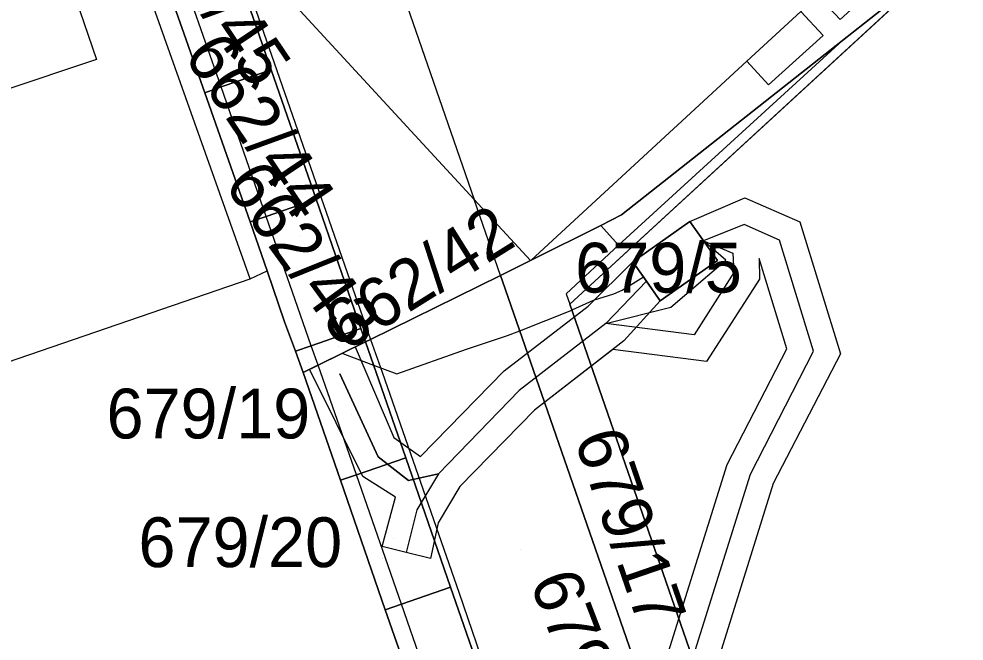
# Model space of a CAD drawing. Extents: x -263423 to -261326, y -1240067 to -1237864.
# Drawn here: x -262866.12 to -262828.17, y -1238954.98 to -1238929.98 of the extents above; entities that cross this region are included whole.
import ezdxf

# ---------------------------------------------------------------- set-up
doc = ezdxf.new("R2010")
doc.units = 0
for name, color, linetype in [('body_kn', 7, 'Continuous'), ('kladpar_druhypozemkov', 7, 'Continuous'), ('kladpar_hranice', 7, 'Continuous'), ('kladpar_parcelnecisla', 7, 'Continuous'), ('kladpar_plochy', 7, 'Continuous'), ('kladpar_sipky', 7, 'Continuous'), ('tarchy_linie', 7, 'Continuous'), ('zappar_hrandruhpozemk', 7, 'Continuous')]:
    doc.layers.add(name, color=color, linetype=linetype)

msp = doc.modelspace()

# ---------------------------------------------------------------- linework, layer by layer
at = {"layer": 'body_kn'}
for p, q in [((-262833.15, -1238930.01), (-262833.15, -1238930.01)), ((-262833.83, -1238930.65), (-262833.83, -1238930.65)), ((-262833.05, -1238930.85), (-262833.05, -1238930.85)), ((-262833.05, -1238930.85), (-262833.05, -1238930.85)), ((-262863, -1238931.61), (-262863, -1238931.61)), ((-262836.89, -1238931.69), (-262836.89, -1238931.69)), ((-262836.89, -1238931.69), (-262836.89, -1238931.69)), ((-262855.99, -1238932.03), (-262855.99, -1238932.03)), ((-262858, -1238932.72), (-262858, -1238932.72)), ((-262858, -1238932.72), (-262858, -1238932.72)), ((-262836.02, -1238932.64), (-262836.02, -1238932.64)), ((-262858.66, -1238932.95), (-262858.66, -1238932.95)), ((-262858.66, -1238932.95), (-262858.66, -1238932.95)), ((-262854.19, -1238937.23), (-262854.19, -1238937.23)), ((-262847.84, -1238937.24), (-262847.84, -1238937.24)), ((-262836.98, -1238937.17), (-262836.98, -1238937.17)), ((-262856.19, -1238937.92), (-262856.19, -1238937.92)), ((-262856.19, -1238937.92), (-262856.19, -1238937.92)), ((-262841.92, -1238937.86), (-262841.92, -1238937.86)), ((-262856.84, -1238938.14), (-262856.84, -1238938.14)), ((-262856.84, -1238938.14), (-262856.84, -1238938.14)), ((-262842.75, -1238938.28), (-262842.75, -1238938.28)), ((-262839.18, -1238938.12), (-262839.18, -1238938.12)), ((-262837, -1238938.25), (-262837, -1238938.25)), ((-262834.76, -1238938.14), (-262834.76, -1238938.14)), ((-262842.04, -1238939.07), (-262842.04, -1238939.07)), ((-262842.04, -1238939.07), (-262842.04, -1238939.07)), ((-262838.63, -1238938.9), (-262838.63, -1238938.9)), ((-262835.58, -1238938.87), (-262835.58, -1238938.87)), ((-262837.45, -1238939.4), (-262837.45, -1238939.4)), ((-262845.58, -1238939.69), (-262845.58, -1238939.69)), ((-262845.55, -1238939.68), (-262845.55, -1238939.68)), ((-262841.47, -1238939.74), (-262841.47, -1238939.74)), ((-262841.47, -1238939.74), (-262841.47, -1238939.74)), ((-262838.07, -1238939.69), (-262838.07, -1238939.69)), ((-262837.73, -1238939.68), (-262837.73, -1238939.68)), ((-262836.4, -1238939.61), (-262836.4, -1238939.61)), ((-262856.15, -1238940.11), (-262856.15, -1238940.11)), ((-262846.78, -1238940.29), (-262846.78, -1238940.29)), ((-262841.04, -1238940.35), (-262841.04, -1238940.35)), ((-262837.41, -1238940.18), (-262837.41, -1238940.18)), ((-262856.84, -1238940.43), (-262856.84, -1238940.43)), ((-262856.84, -1238940.43), (-262856.84, -1238940.43)), ((-262846.7, -1238940.52), (-262846.7, -1238940.52)), ((-262846.7, -1238940.52), (-262846.7, -1238940.52)), ((-262840.92, -1238940.52), (-262840.92, -1238940.52)), ((-262840.92, -1238940.52), (-262840.92, -1238940.52)), ((-262836.39, -1238940.44), (-262836.39, -1238940.44)), ((-262844.15, -1238941.03), (-262844.15, -1238941.03)), ((-262842.23, -1238941.03), (-262842.23, -1238941.03)), ((-262841.9, -1238940.89), (-262841.9, -1238940.89)), ((-262844, -1238941.45), (-262844, -1238941.45)), ((-262843.05, -1238941.28), (-262843.05, -1238941.28)), ((-262840.37, -1238941.31), (-262840.37, -1238941.31)), ((-262843.92, -1238941.69), (-262843.92, -1238941.69)), ((-262843.9, -1238941.68), (-262843.9, -1238941.68)), ((-262843.27, -1238941.53), (-262843.27, -1238941.53)), ((-262839.95, -1238941.57), (-262839.95, -1238941.57)), ((-262855.46, -1238942.15), (-262855.46, -1238942.15)), ((-262842.55, -1238942.22), (-262842.55, -1238942.22)), ((-262842.55, -1238942.22), (-262842.55, -1238942.22)), ((-262852.39, -1238942.42), (-262852.39, -1238942.42)), ((-262846.01, -1238942.52), (-262846.01, -1238942.52)), ((-262852.2, -1238942.96), (-262852.2, -1238942.96)), ((-262852.2, -1238942.96), (-262852.2, -1238942.96)), ((-262852, -1238942.86), (-262852, -1238942.86)), ((-262852, -1238942.86), (-262852, -1238942.86)), ((-262846.5, -1238942.71), (-262846.5, -1238942.71)), ((-262841.83, -1238942.92), (-262841.83, -1238942.92)), ((-262839.01, -1238942.68), (-262839.01, -1238942.68)), ((-262855.02, -1238943.34), (-262855.02, -1238943.34)), ((-262855.02, -1238943.34), (-262855.02, -1238943.34)), ((-262854.38, -1238943.12), (-262854.38, -1238943.12)), ((-262854.38, -1238943.12), (-262854.38, -1238943.12)), ((-262852.62, -1238943.16), (-262852.62, -1238943.16)), ((-262852.62, -1238943.16), (-262852.62, -1238943.16)), ((-262848.15, -1238943.25), (-262848.15, -1238943.25)), ((-262842.28, -1238943.27), (-262842.28, -1238943.27)), ((-262835.29, -1238943.24), (-262835.29, -1238943.24)), ((-262834.21, -1238943.34), (-262834.21, -1238943.34)), ((-262853.14, -1238943.42), (-262853.14, -1238943.42)), ((-262853.05, -1238943.46), (-262853.05, -1238943.46)), ((-262838.51, -1238943.75), (-262838.51, -1238943.75)), ((-262833.13, -1238943.44), (-262833.13, -1238943.44)), ((-262854.45, -1238944.06), (-262854.45, -1238944.06)), ((-262854.1, -1238943.89), (-262854.1, -1238943.89)), ((-262854.1, -1238943.89), (-262854.1, -1238943.89)), ((-262851.88, -1238943.89), (-262851.88, -1238943.89)), ((-262846.64, -1238944.12), (-262846.64, -1238944.12)), ((-262854.71, -1238944.19), (-262854.71, -1238944.19)), ((-262854.71, -1238944.19), (-262854.71, -1238944.19)), ((-262853.24, -1238944.25), (-262853.24, -1238944.25)), ((-262853.24, -1238944.25), (-262853.24, -1238944.25)), ((-262851.54, -1238944.18), (-262851.54, -1238944.18)), ((-262850.95, -1238944.24), (-262850.95, -1238944.24)), ((-262846.03, -1238944.91), (-262846.03, -1238944.91)), ((-262845.42, -1238945.7), (-262845.42, -1238945.7)), ((-262851.07, -1238946.8), (-262851.07, -1238946.8)), ((-262849.99, -1238947.56), (-262849.99, -1238947.56)), ((-262851.69, -1238947.58), (-262851.69, -1238947.58)), ((-262850.59, -1238947.62), (-262850.59, -1238947.62)), ((-262837.68, -1238947.89), (-262837.68, -1238947.89)), ((-262852.57, -1238948.3), (-262852.57, -1238948.3)), ((-262852.57, -1238948.3), (-262852.57, -1238948.3)), ((-262849.27, -1238948.26), (-262849.27, -1238948.26)), ((-262849.27, -1238948.26), (-262849.27, -1238948.26)), ((-262836.75, -1238948.27), (-262836.75, -1238948.27)), ((-262853.21, -1238948.52), (-262853.21, -1238948.52)), ((-262853.21, -1238948.52), (-262853.21, -1238948.52)), ((-262852.31, -1238948.37), (-262852.31, -1238948.37)), ((-262850.48, -1238948.53), (-262850.48, -1238948.53)), ((-262835.83, -1238948.65), (-262835.83, -1238948.65)), ((-262848.41, -1238948.77), (-262848.41, -1238948.77)), ((-262851, -1238949.2), (-262851, -1238949.2)), ((-262850.14, -1238949.71), (-262850.14, -1238949.71)), ((-262849.28, -1238950.23), (-262849.28, -1238950.23)), ((-262851.54, -1238951.18), (-262851.54, -1238951.18)), ((-262850.57, -1238951.42), (-262850.57, -1238951.42)), ((-262849.6, -1238951.66), (-262849.6, -1238951.66)), ((-262848.79, -1238952.82), (-262848.79, -1238952.82)), ((-262848.44, -1238953.05), (-262848.44, -1238953.05)), ((-262850.76, -1238953.5), (-262850.76, -1238953.5)), ((-262850.76, -1238953.5), (-262850.76, -1238953.5)), ((-262851.41, -1238953.72), (-262851.41, -1238953.72)), ((-262851.41, -1238953.72), (-262851.41, -1238953.72))]:
    msp.add_line(p, q, dxfattribs=at)
at = {"layer": 'kladpar_druhypozemkov'}
for p, q in [((-262856.65, -1238933.57), (-262856.65, -1238933.57)), ((-262854.87, -1238938.7), (-262854.87, -1238938.7)), ((-262839.64, -1238939.67), (-262839.64, -1238939.67)), ((-262854.5, -1238943.79), (-262854.5, -1238943.79)), ((-262852.75, -1238945.86), (-262852.75, -1238945.86)), ((-262843.4, -1238947.1), (-262843.4, -1238947.1)), ((-262851.09, -1238950.86), (-262851.09, -1238950.86)), ((-262845.98, -1238951.32), (-262845.98, -1238951.32))]:
    msp.add_line(p, q, dxfattribs=at)
at = {"layer": 'kladpar_hranice'}
for points in [[(-262797.7, -1238898.6), (-262804.59, -1238903.96), (-262810.07, -1238908.12), (-262817.16, -1238915.96), (-262819.21, -1238918.1), (-262821.05, -1238919.05), (-262821.81, -1238920.11), (-262822, -1238920.37), (-262824.83, -1238924.36), (-262827.45, -1238926.43), (-262827.96, -1238926.83), (-262829.08, -1238927.71), (-262833.05, -1238930.85), (-262841.92, -1238937.86), (-262842.75, -1238938.28), (-262845.55, -1238939.68), (-262845.58, -1238939.69), (-262847.84, -1238937.24), (-262855.46, -1238928.97)], [(-262866.41, -1238910.91), (-262866.08, -1238911.8), (-262865.11, -1238914.48), (-262864.74, -1238915.52), (-262863.8, -1238918.18), (-262862.68, -1238921.37), (-262862.27, -1238922.56), (-262861.81, -1238923.92), (-262860.81, -1238926.79), (-262860.47, -1238927.77), (-262858.66, -1238932.95), (-262856.84, -1238938.14), (-262856.15, -1238940.11), (-262855.46, -1238942.15), (-262855.02, -1238943.34), (-262854.71, -1238944.19), (-262853.21, -1238948.52), (-262851.41, -1238953.72), (-262849.6, -1238958.92), (-262847.8, -1238964.12), (-262847.62, -1238964.65), (-262897.97, -1238981.8)], [(-262860.47, -1238927.77), (-262859.8, -1238927.54), (-262857.79, -1238926.83), (-262855.99, -1238932.03), (-262858, -1238932.72), (-262858.66, -1238932.95), (-262860.47, -1238927.77)], [(-262855.46, -1238928.97), (-262847.84, -1238937.24), (-262845.58, -1238939.69), (-262846.78, -1238940.29), (-262852, -1238942.86), (-262852.2, -1238942.96), (-262852.39, -1238942.42), (-262854.19, -1238937.23), (-262855.99, -1238932.03), (-262857.79, -1238926.83)], [(-262829.08, -1238927.71), (-262844, -1238941.45), (-262837.09, -1238961.39), (-262834.78, -1238962.16), (-262828.66, -1238964.17), (-262835.37, -1238966.89), (-262837.13, -1238968.12), (-262837.78, -1238966.26), (-262846.7, -1238940.52), (-262846.78, -1238940.29), (-262845.58, -1238939.69), (-262845.55, -1238939.68), (-262842.75, -1238938.28), (-262841.92, -1238937.86), (-262833.05, -1238930.85), (-262829.08, -1238927.71)], [(-262818.01, -1238928.67), (-262823.81, -1238933.53), (-262814.38, -1238944.85), (-262808.64, -1238939.99), (-262812.54, -1238935.45), (-262809.16, -1238932.67), (-262804, -1238938.69), (-262806.61, -1238941.15), (-262801.26, -1238946.97), (-262804.29, -1238949.95), (-262809.04, -1238954.91), (-262812.29, -1238958.3), (-262821.59, -1238961.3), (-262828.66, -1238964.17), (-262834.78, -1238962.16), (-262837.09, -1238961.39), (-262844, -1238941.45), (-262829.08, -1238927.71)], [(-262858.66, -1238932.95), (-262858, -1238932.72), (-262855.99, -1238932.03), (-262854.19, -1238937.23), (-262856.19, -1238937.92), (-262856.84, -1238938.14), (-262858.66, -1238932.95)], [(-262856.84, -1238938.14), (-262856.19, -1238937.92), (-262854.19, -1238937.23), (-262852.39, -1238942.42), (-262854.38, -1238943.12), (-262855.02, -1238943.34), (-262855.46, -1238942.15), (-262856.15, -1238940.11), (-262856.84, -1238938.14)], [(-262841.47, -1238939.74), (-262839.18, -1238938.12), (-262838.07, -1238939.69), (-262840.37, -1238941.31), (-262841.47, -1238939.74)], [(-262839.18, -1238938.12), (-262841.47, -1238939.74), (-262840.37, -1238941.31), (-262838.07, -1238939.69), (-262839.18, -1238938.12)], [(-262852.2, -1238942.96), (-262852, -1238942.86), (-262846.78, -1238940.29), (-262846.7, -1238940.52), (-262837.78, -1238966.26), (-262837.13, -1238968.12), (-262842.28, -1238971.72), (-262844.92, -1238968.22), (-262844.74, -1238967.97), (-262844.51, -1238967.53), (-262844.35, -1238967.07), (-262844.28, -1238966.58), (-262844.28, -1238966.09), (-262844.36, -1238965.61), (-262845.03, -1238963.69), (-262845.12, -1238963.53), (-262845.27, -1238963.4), (-262845.47, -1238963.35), (-262845.66, -1238963.37), (-262845.19, -1238963.21), (-262846.99, -1238958.01), (-262848.79, -1238952.82), (-262850.59, -1238947.62), (-262852.2, -1238942.96)], [(-262855.02, -1238943.34), (-262854.38, -1238943.12), (-262852.39, -1238942.42), (-262852.2, -1238942.96), (-262854.1, -1238943.89), (-262854.71, -1238944.19), (-262855.02, -1238943.34)], [(-262854.71, -1238944.19), (-262854.1, -1238943.89), (-262852.2, -1238942.96), (-262850.59, -1238947.62), (-262852.57, -1238948.3), (-262853.21, -1238948.52), (-262854.71, -1238944.19)], [(-262853.21, -1238948.52), (-262852.57, -1238948.3), (-262850.59, -1238947.62), (-262848.79, -1238952.82), (-262850.76, -1238953.5), (-262851.41, -1238953.72), (-262853.21, -1238948.52)], [(-262851.41, -1238953.72), (-262850.76, -1238953.5), (-262848.79, -1238952.82), (-262846.99, -1238958.01), (-262848.95, -1238958.69), (-262849.6, -1238958.92), (-262851.41, -1238953.72)]]:
    msp.add_lwpolyline(points, dxfattribs=at)
at = {"layer": 'kladpar_plochy'}
for p, q in [((-262844, -1238941.45), (-262829.08, -1238927.71)), ((-262839.18, -1238938.12), (-262841.47, -1238939.74)), ((-262838.07, -1238939.69), (-262839.18, -1238938.12)), ((-262841.47, -1238939.74), (-262840.37, -1238941.31)), ((-262840.37, -1238941.31), (-262838.07, -1238939.69)), ((-262837.09, -1238961.39), (-262844, -1238941.45))]:
    msp.add_line(p, q, dxfattribs=at)
for points in [[(-262866.41, -1238910.91), (-262866.08, -1238911.8), (-262865.11, -1238914.48), (-262864.74, -1238915.52), (-262863.8, -1238918.18), (-262862.68, -1238921.37), (-262862.27, -1238922.56), (-262861.81, -1238923.92), (-262860.81, -1238926.79), (-262860.47, -1238927.77), (-262858.66, -1238932.95), (-262856.84, -1238938.14), (-262856.15, -1238940.11), (-262855.46, -1238942.15), (-262855.02, -1238943.34), (-262854.71, -1238944.19), (-262853.21, -1238948.52), (-262851.41, -1238953.72), (-262849.6, -1238958.92), (-262847.8, -1238964.12), (-262847.62, -1238964.65), (-262897.97, -1238981.8)], [(-262855.46, -1238928.97), (-262847.84, -1238937.24), (-262845.58, -1238939.69), (-262846.78, -1238940.29), (-262852, -1238942.86), (-262852.2, -1238942.96), (-262852.39, -1238942.42), (-262854.19, -1238937.23), (-262855.99, -1238932.03), (-262857.79, -1238926.83)], [(-262829.08, -1238927.71), (-262833.05, -1238930.85), (-262841.92, -1238937.86), (-262842.75, -1238938.28), (-262845.55, -1238939.68), (-262845.58, -1238939.69), (-262847.84, -1238937.24), (-262855.46, -1238928.97)]]:
    msp.add_lwpolyline(points, dxfattribs=at)
for points in [[(-262860.47, -1238927.77), (-262859.8, -1238927.54), (-262857.79, -1238926.83), (-262855.99, -1238932.03), (-262858, -1238932.72), (-262858.66, -1238932.95)], [(-262829.08, -1238927.71), (-262844, -1238941.45), (-262837.09, -1238961.39), (-262834.78, -1238962.16), (-262828.66, -1238964.17), (-262835.37, -1238966.89), (-262837.13, -1238968.12), (-262837.78, -1238966.26), (-262846.7, -1238940.52), (-262846.78, -1238940.29), (-262845.58, -1238939.69), (-262845.55, -1238939.68), (-262842.75, -1238938.28), (-262841.92, -1238937.86), (-262833.05, -1238930.85)], [(-262858.66, -1238932.95), (-262858, -1238932.72), (-262855.99, -1238932.03), (-262854.19, -1238937.23), (-262856.19, -1238937.92), (-262856.84, -1238938.14)], [(-262856.84, -1238938.14), (-262856.19, -1238937.92), (-262854.19, -1238937.23), (-262852.39, -1238942.42), (-262854.38, -1238943.12), (-262855.02, -1238943.34), (-262855.46, -1238942.15), (-262856.15, -1238940.11)], [(-262841.47, -1238939.74), (-262839.18, -1238938.12), (-262838.07, -1238939.69), (-262840.37, -1238941.31)], [(-262852.2, -1238942.96), (-262852, -1238942.86), (-262846.78, -1238940.29), (-262846.7, -1238940.52), (-262837.78, -1238966.26), (-262837.13, -1238968.12), (-262842.28, -1238971.72), (-262844.92, -1238968.22), (-262844.74, -1238967.97), (-262844.51, -1238967.53), (-262844.35, -1238967.07), (-262844.28, -1238966.58), (-262844.28, -1238966.09), (-262844.36, -1238965.61), (-262845.03, -1238963.69), (-262845.12, -1238963.53), (-262845.27, -1238963.4), (-262845.47, -1238963.35), (-262845.66, -1238963.37), (-262845.19, -1238963.21), (-262846.99, -1238958.01), (-262848.79, -1238952.82), (-262850.59, -1238947.62)], [(-262855.02, -1238943.34), (-262854.38, -1238943.12), (-262852.39, -1238942.42), (-262852.2, -1238942.96), (-262854.1, -1238943.89), (-262854.71, -1238944.19)], [(-262854.71, -1238944.19), (-262854.1, -1238943.89), (-262852.2, -1238942.96), (-262850.59, -1238947.62), (-262852.57, -1238948.3), (-262853.21, -1238948.52)], [(-262853.21, -1238948.52), (-262852.57, -1238948.3), (-262850.59, -1238947.62), (-262848.79, -1238952.82), (-262850.76, -1238953.5), (-262851.41, -1238953.72)], [(-262851.41, -1238953.72), (-262850.76, -1238953.5), (-262848.79, -1238952.82), (-262846.99, -1238958.01), (-262848.95, -1238958.69), (-262849.6, -1238958.92)]]:
    msp.add_lwpolyline(points, close=True, dxfattribs=at)
at = {"layer": 'kladpar_sipky'}
for p, q in [((-262853.28, -1238943.15), (-262853.28, -1238943.15)), ((-262853.34, -1238946.5), (-262853.34, -1238946.5)), ((-262851.51, -1238951.67), (-262851.51, -1238951.67))]:
    msp.add_line(p, q, dxfattribs=at)
at = {"layer": 'tarchy_linie'}
for points in [[(-262841.56, -1238960.29), (-262837.68, -1238947.89), (-262835.29, -1238943.24), (-262836.4, -1238939.61), (-262836.39, -1238940.44), (-262838.51, -1238943.75), (-262842.28, -1238943.27), (-262845.42, -1238945.7), (-262848.41, -1238948.77), (-262849.28, -1238950.23), (-262849.6, -1238951.66), (-262850.57, -1238951.42), (-262851.54, -1238951.18), (-262851, -1238949.2), (-262852.31, -1238948.37), (-262854.45, -1238944.06), (-262852.62, -1238943.16), (-262851.07, -1238946.8), (-262849.99, -1238947.56), (-262846.64, -1238944.12), (-262843.27, -1238941.53), (-262841.47, -1238939.74), (-262840.92, -1238940.52), (-262840.37, -1238941.31), (-262838.07, -1238939.69), (-262838.63, -1238938.9), (-262839.18, -1238938.12), (-262836.98, -1238937.17), (-262834.76, -1238938.14), (-262833.13, -1238943.44), (-262835.83, -1238948.65), (-262839.66, -1238960.93)], [(-262847.68, -1238968.87), (-262845.15, -1238967.92), (-262842.94, -1238967.09), (-262840.61, -1238960.61), (-262836.75, -1238948.27), (-262834.21, -1238943.34), (-262835.58, -1238938.87), (-262837, -1238938.25), (-262838.63, -1238938.9)], [(-262842.55, -1238942.22), (-262839.95, -1238941.57), (-262837.73, -1238939.68), (-262838.63, -1238938.9), (-262837.45, -1238939.4), (-262837.41, -1238940.18), (-262839.01, -1238942.68), (-262842.55, -1238942.22)], [(-262852.62, -1238943.16), (-262851.07, -1238946.8), (-262849.99, -1238947.56), (-262846.64, -1238944.12), (-262843.27, -1238941.53), (-262841.47, -1238939.74), (-262840.92, -1238940.52), (-262840.37, -1238941.31), (-262841.83, -1238942.92), (-262845.42, -1238945.7), (-262848.41, -1238948.77), (-262849.28, -1238950.23), (-262849.6, -1238951.66), (-262850.57, -1238951.42), (-262851.54, -1238951.18), (-262851, -1238949.2), (-262852.31, -1238948.37), (-262854.45, -1238944.06), (-262852.62, -1238943.16)], [(-262853.14, -1238943.42), (-262853.05, -1238943.46), (-262851.88, -1238943.89), (-262850.95, -1238944.24), (-262848.15, -1238943.25), (-262846.5, -1238942.71), (-262846.01, -1238942.52), (-262843.92, -1238941.69), (-262843.9, -1238941.68), (-262843.05, -1238941.28), (-262842.23, -1238941.03), (-262841.9, -1238940.89), (-262841.04, -1238940.35)], [(-262840.92, -1238940.52), (-262842.55, -1238942.22), (-262846.03, -1238944.91), (-262849.27, -1238948.26), (-262850.14, -1238949.71), (-262850.57, -1238951.42)], [(-262840.92, -1238940.52), (-262842.55, -1238942.22), (-262846.03, -1238944.91), (-262849.27, -1238948.26), (-262850.14, -1238949.71), (-262850.57, -1238951.42)], [(-262853.24, -1238944.25), (-262851.69, -1238947.58), (-262850.48, -1238948.53), (-262849.27, -1238948.26)], [(-262849.27, -1238948.26), (-262850.48, -1238948.53), (-262851.69, -1238947.58), (-262853.24, -1238944.25)]]:
    msp.add_lwpolyline(points, dxfattribs=at)
at = {"layer": 'zappar_hrandruhpozemk'}
for p, q in [((-262856.84, -1238940.43), (-262868.55, -1238907.4)), ((-262851.85, -1238925.65), (-262847.84, -1238937.24)), ((-262858, -1238932.72), (-262859.8, -1238927.54)), ((-262836.89, -1238931.69), (-262834.72, -1238929.69)), ((-262856.19, -1238937.92), (-262858, -1238932.72)), ((-262854.38, -1238943.12), (-262856.19, -1238937.92)), ((-262842.04, -1238939.07), (-262842.75, -1238938.28)), ((-262844.15, -1238941.03), (-262844, -1238941.45)), ((-262852, -1238942.86), (-262851.54, -1238944.18)), ((-262854.1, -1238943.89), (-262854.38, -1238943.12)), ((-262852.57, -1238948.3), (-262854.1, -1238943.89)), ((-262851.54, -1238944.18), (-262848.44, -1238953.05)), ((-262850.76, -1238953.5), (-262852.57, -1238948.3)), ((-262848.95, -1238958.69), (-262850.76, -1238953.5))]:
    msp.add_line(p, q, dxfattribs=at)
for points in [[(-262812.3, -1238889.22), (-262811.35, -1238890.25), (-262808.32, -1238887.46), (-262809.2, -1238886.31), (-262808.81, -1238885.98), (-262806.6, -1238888.84), (-262804.62, -1238891.41), (-262802.6, -1238894.03), (-262800.67, -1238896.54), (-262799.86, -1238897.59), (-262803.14, -1238900.61), (-262802.26, -1238901.57), (-262804.44, -1238903.56), (-262805.31, -1238902.61), (-262823.07, -1238918.96), (-262831.86, -1238927.05), (-262830.97, -1238928.02), (-262833.15, -1238930.01), (-262834.03, -1238929.06), (-262834.72, -1238929.69), (-262833.83, -1238930.65), (-262836.02, -1238932.64), (-262836.89, -1238931.69), (-262845.55, -1238939.68)], [(-262885.85, -1238915.04), (-262870.59, -1238910), (-262868.17, -1238917.01), (-262866.32, -1238916.45), (-262863.65, -1238924.03), (-262865.36, -1238924.72), (-262863, -1238931.61), (-262878.26, -1238936.72)], [(-262861.87, -1238914.24), (-262861.49, -1238915.59), (-262859.52, -1238921.24), (-262852, -1238942.86)], [(-262833.05, -1238930.85), (-262842.04, -1238939.07), (-262844.15, -1238941.03)], [(-262846.7, -1238940.52), (-262846.78, -1238940.29), (-262847.84, -1238937.24)], [(-262871.71, -1238952.47), (-262873.69, -1238946.22), (-262856.84, -1238940.43), (-262856.15, -1238940.11)], [(-262848.44, -1238953.05), (-262844.99, -1238963.15), (-262845.19, -1238963.21)]]:
    msp.add_lwpolyline(points, dxfattribs=at)

# ---------------------------------------------------------------- texts
at = {"layer": 'kladpar_parcelnecisla'}
for s, rotation, p in [('662/45', 304, (-262861.32, -1238926.101)), ('662/44', 304, (-262859.54, -1238931.437)), ('662/43', 306, (-262857.921, -1238936.641)), ('662/42', 32, (-262853.02, -1238943.39)), ('679/17', 289, (-262843.84, -1238946.846)), ('679/18', 291, (-262845.626, -1238952.595))]:
    msp.add_text(s, height=2, rotation=rotation, dxfattribs=at).set_placement(p)
for s, p in [('679/5', (-262843.787, -1238940.98)), ('679/19', (-262862.603, -1238946.84)), ('679/20', (-262861.321, -1238952.01))]:
    msp.add_text(s, height=2, dxfattribs=at).set_placement(p)

doc.saveas('drawing.dxf')
